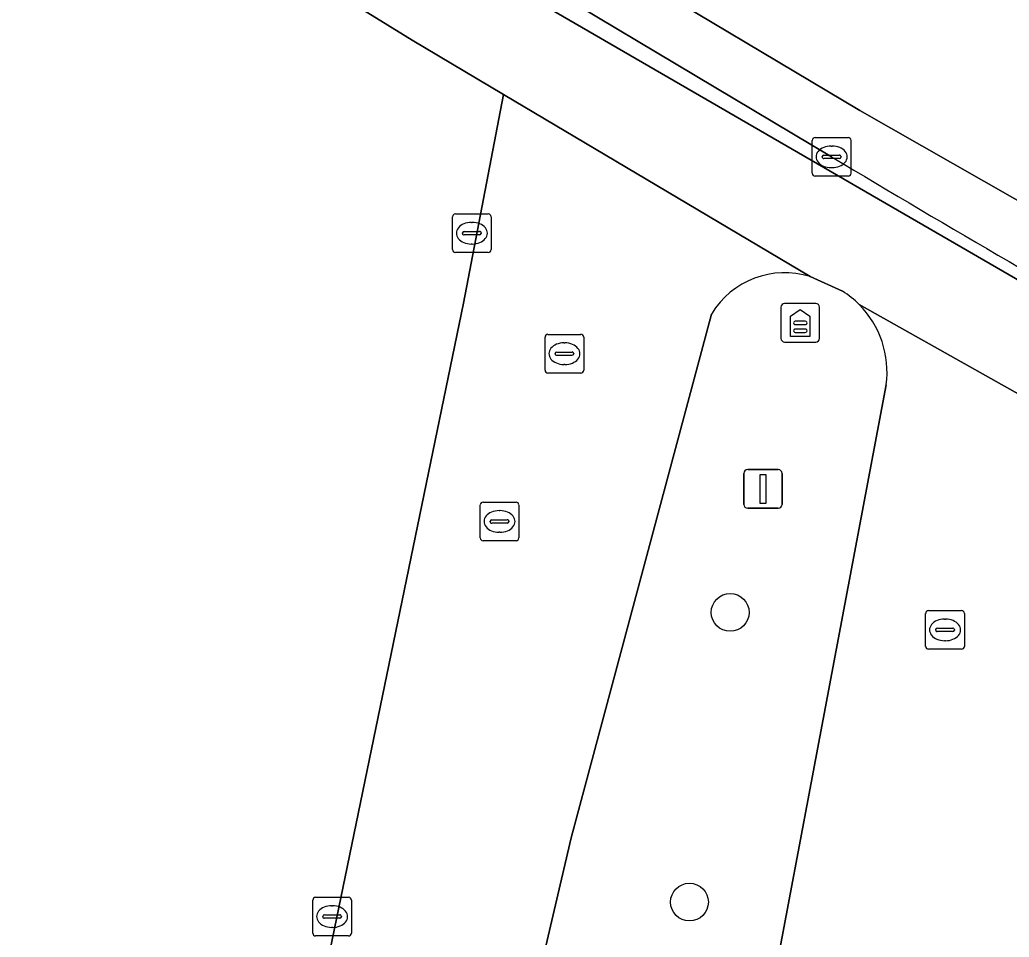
# Model space of a CAD drawing. Extents: x 157692 to 159674, y 381452 to 383291.
# Drawn here: x 158037.88 to 158063.47, y 382809.14 to 382832.88 of the extents above; entities that cross this region are included whole.
import ezdxf

# ---------------------------------------------------------------- set-up
doc = ezdxf.new("R2010")
doc.units = 0
for name, color, linetype in [('IMGEO_Boom', 7, 'Continuous'), ('IMGEO_Brandkraan', 7, 'Continuous'), ('IMGEO_Erf', 7, 'Continuous'), ('IMGEO_Groenvoorziening', 7, 'Continuous'), ('IMGEO_Kolk', 7, 'Continuous'), ('IMGEO_Lichtmast', 7, 'Continuous'), ('IMGEO_Reclamezuil', 7, 'Continuous'), ('IMGEO_Rijbaan_lokaal_gesloten', 7, 'Continuous'), ('IMGEO_Rioolput', 7, 'Continuous'), ('IMGEO_Voetpad_open', 7, 'Continuous')]:
    doc.layers.add(name, color=color, linetype=linetype)

msp = doc.modelspace()

# ---------------------------------------------------------------- linework, layer by layer
at = {"layer": 'IMGEO_Boom'}
for centre in [(158056.254, 382817.548), (158055.201, 382810.053)]:
    msp.add_circle(centre, 0.489, dxfattribs=at)
at = {"layer": 'IMGEO_Brandkraan'}
for p, q in [((158049.788, 382819.474), (158049.788, 382820.326)), ((158049.863, 382820.4), (158050.715, 382820.4)), ((158050.789, 382820.326), (158050.789, 382819.474)), ((158050.276, 382820.18), (158050.301, 382820.18)), ((158050.047, 382819.894), (158050.047, 382819.906)), ((158050.485, 382819.857), (158050.087, 382819.857)), ((158050.09, 382819.943), (158050.488, 382819.943)), ((158050.531, 382819.906), (158050.531, 382819.894)), ((158050.299, 382819.62), (158050.274, 382819.62)), ((158050.715, 382819.4), (158049.863, 382819.4))]:
    msp.add_line(p, q, dxfattribs=at)
for points in [[(158049.788, 382819.474), (158049.788, 382820.326)], [(158049.863, 382820.4), (158050.715, 382820.4)], [(158050.789, 382820.326), (158050.789, 382819.474)], [(158050.715, 382819.4), (158049.863, 382819.4)]]:
    msp.add_lwpolyline(points, dxfattribs=at)
for centre, radius, start, end in [((158049.865, 382820.324), 0.0765, 91.552, 178.448), ((158049.865, 382820.324), 0.0765, 91.552, 178.448), ((158050.713, 382820.324), 0.0765, 1.552, 88.448), ((158050.713, 382820.324), 0.0765, 1.552, 88.448), ((158050.087, 382819.903), 0.0403, 85.8775, 175.7526), ((158050.084, 382819.893), 0.0366, 178.938, 274.7102), ((158050.488, 382819.9), 0.043, 264.8664, 352.4533), ((158050.492, 382819.905), 0.0386, 1.7309, 96.639), ((158049.865, 382819.476), 0.0765, 181.552, 268.448), ((158049.865, 382819.476), 0.0765, 181.552, 268.448), ((158050.713, 382819.476), 0.0765, 271.552, 358.448), ((158050.713, 382819.476), 0.0765, 271.552, 358.448)]:
    msp.add_arc(centre, radius, start, end, dxfattribs=at)
for centre, major_axis, ratio, start_param, end_param in [((158050.275, 382819.9), (-0.387, 0.002), 0.722429, 4.712389, 7.853982), ((158050.3, 382819.9), (-0.39, 0.002), 0.717154, 1.570796, 4.712389)]:
    msp.add_ellipse(centre, major_axis=major_axis, ratio=ratio, start_param=start_param, end_param=end_param, dxfattribs=at)
at = {"layer": 'IMGEO_Erf'}
for points in [[(158050.392, 382830.942), (158048.03, 382832.355), (158041.92, 382836.127), (158034.709, 382840.579), (158034.48, 382840.708), (158027.823, 382844.977), (158025.817, 382846.208), (158003.91, 382860.703)], [(158010.015, 382633.341), (158019.431, 382678.887), (158027.864, 382720.743), (158030.931, 382735.453), (158032.665, 382744.102), (158036.657, 382764.012), (158049.355, 382825.55), (158050.392, 382830.942)]]:
    msp.add_lwpolyline(points, dxfattribs=at)
at = {"layer": 'IMGEO_Groenvoorziening'}
for points in [[(158059.162, 382825.854), (158058.323, 382826.237)], [(158055.772, 382825.267), (158052.142, 382811.718), (158049.83, 382801.835), (158051.016, 382796.947), (158049.099, 382788.107)], [(158053.484, 382787.328), (158060.288, 382823.434)]]:
    msp.add_lwpolyline(points, dxfattribs=at)
for centre, radius, start, end in [((158057.666, 382824.124), 2.212, 72.7364, 148.9015), ((158057.869, 382823.807), 2.422, 44.6673, 57.7206), ((158057.838, 382823.766), 2.472, 352.2926, 44.8422)]:
    msp.add_arc(centre, radius, start, end, dxfattribs=at)
at = {"layer": 'IMGEO_Kolk'}
for p, q in [((158058.377, 382828.907), (158058.377, 382829.759)), ((158058.452, 382829.833), (158059.304, 382829.833)), ((158059.378, 382829.759), (158059.378, 382828.907)), ((158058.865, 382829.613), (158058.89, 382829.613)), ((158058.636, 382829.327), (158058.636, 382829.339)), ((158059.074, 382829.29), (158058.676, 382829.29)), ((158058.679, 382829.376), (158059.077, 382829.376)), ((158059.12, 382829.339), (158059.12, 382829.327)), ((158058.888, 382829.053), (158058.863, 382829.053)), ((158059.304, 382828.833), (158058.452, 382828.833)), ((158049.072, 382826.932), (158049.072, 382827.784)), ((158049.147, 382827.858), (158049.999, 382827.858)), ((158050.073, 382827.784), (158050.073, 382826.932)), ((158049.56, 382827.638), (158049.585, 382827.638)), ((158049.331, 382827.352), (158049.331, 382827.364)), ((158049.769, 382827.315), (158049.371, 382827.315)), ((158049.374, 382827.401), (158049.772, 382827.401)), ((158049.815, 382827.364), (158049.815, 382827.352)), ((158049.583, 382827.078), (158049.558, 382827.078)), ((158049.999, 382826.858), (158049.147, 382826.858)), ((158045.459, 382809.252), (158045.459, 382810.104)), ((158045.534, 382810.178), (158046.386, 382810.178)), ((158046.46, 382810.104), (158046.46, 382809.252)), ((158045.947, 382809.958), (158045.972, 382809.958)), ((158045.718, 382809.672), (158045.718, 382809.684)), ((158046.156, 382809.635), (158045.758, 382809.635)), ((158045.761, 382809.721), (158046.159, 382809.721)), ((158046.202, 382809.684), (158046.202, 382809.672)), ((158045.97, 382809.398), (158045.945, 382809.398)), ((158046.386, 382809.178), (158045.534, 382809.178))]:
    msp.add_line(p, q, dxfattribs=at)
for points in [[(158058.377, 382828.907), (158058.377, 382829.759)], [(158058.452, 382829.833), (158059.304, 382829.833)], [(158059.378, 382829.759), (158059.378, 382828.907)], [(158059.304, 382828.833), (158058.452, 382828.833)], [(158049.072, 382826.932), (158049.072, 382827.784)], [(158049.147, 382827.858), (158049.999, 382827.858)], [(158050.073, 382827.784), (158050.073, 382826.932)], [(158049.999, 382826.858), (158049.147, 382826.858)], [(158045.459, 382809.252), (158045.459, 382810.104)], [(158045.534, 382810.178), (158046.386, 382810.178)], [(158046.46, 382810.104), (158046.46, 382809.252)], [(158046.386, 382809.178), (158045.534, 382809.178)]]:
    msp.add_lwpolyline(points, dxfattribs=at)
for centre, radius, start, end in [((158058.454, 382829.757), 0.0765, 91.552, 178.448), ((158058.454, 382829.757), 0.0765, 91.552, 178.448), ((158059.302, 382829.757), 0.0765, 1.552, 88.448), ((158059.302, 382829.757), 0.0765, 1.552, 88.448), ((158058.676, 382829.336), 0.0403, 85.8775, 175.7526), ((158058.673, 382829.326), 0.0366, 178.938, 274.7102), ((158059.077, 382829.333), 0.043, 264.8664, 352.4533), ((158059.081, 382829.338), 0.0386, 1.7309, 96.639), ((158058.454, 382828.909), 0.0765, 181.552, 268.448), ((158058.454, 382828.909), 0.0765, 181.552, 268.448), ((158059.302, 382828.909), 0.0765, 271.552, 358.448), ((158059.302, 382828.909), 0.0765, 271.552, 358.448), ((158049.149, 382827.782), 0.0765, 91.552, 178.448), ((158049.149, 382827.782), 0.0765, 91.552, 178.448), ((158049.997, 382827.782), 0.0765, 1.552, 88.448), ((158049.997, 382827.782), 0.0765, 1.552, 88.448), ((158049.371, 382827.361), 0.0403, 85.8775, 175.7526), ((158049.368, 382827.351), 0.0366, 178.938, 274.7102), ((158049.772, 382827.358), 0.043, 264.8664, 352.4533), ((158049.776, 382827.363), 0.0386, 1.7309, 96.639), ((158049.149, 382826.934), 0.0765, 181.552, 268.448), ((158049.149, 382826.934), 0.0765, 181.552, 268.448), ((158049.997, 382826.934), 0.0765, 271.552, 358.448), ((158049.997, 382826.934), 0.0765, 271.552, 358.448), ((158045.536, 382810.102), 0.0765, 91.552, 178.448), ((158045.536, 382810.102), 0.0765, 91.552, 178.448), ((158046.384, 382810.102), 0.0765, 1.552, 88.448), ((158046.384, 382810.102), 0.0765, 1.552, 88.448), ((158045.758, 382809.681), 0.0403, 85.8775, 175.7526), ((158045.755, 382809.671), 0.0366, 178.938, 274.7102), ((158046.159, 382809.678), 0.043, 264.8664, 352.4533), ((158046.163, 382809.683), 0.0386, 1.7309, 96.639), ((158045.536, 382809.254), 0.0765, 181.552, 268.448), ((158045.536, 382809.254), 0.0765, 181.552, 268.448), ((158046.384, 382809.254), 0.0765, 271.552, 358.448), ((158046.384, 382809.254), 0.0765, 271.552, 358.448)]:
    msp.add_arc(centre, radius, start, end, dxfattribs=at)
for centre, major_axis, ratio, start_param, end_param in [((158058.864, 382829.333), (-0.387, 0.002), 0.722429, 4.712389, 7.853982), ((158058.889, 382829.333), (-0.39, 0.002), 0.717154, 1.570796, 4.712389), ((158049.559, 382827.358), (-0.387, 0.002), 0.722429, 4.712389, 7.853982), ((158049.584, 382827.358), (-0.39, 0.002), 0.717154, 1.570796, 4.712389), ((158045.946, 382809.678), (-0.387, 0.002), 0.722429, 4.712389, 7.853982), ((158045.971, 382809.678), (-0.39, 0.002), 0.717154, 1.570796, 4.712389)]:
    msp.add_ellipse(centre, major_axis=major_axis, ratio=ratio, start_param=start_param, end_param=end_param, dxfattribs=at)
at = {"layer": 'IMGEO_Lichtmast'}
for p, q in [((158056.607, 382820.343), (158056.607, 382821.143)), ((158056.607, 382821.143), (158056.607, 382820.343)), ((158056.707, 382821.243), (158057.497, 382821.243)), ((158057.497, 382821.243), (158056.707, 382821.243)), ((158057.597, 382821.143), (158057.597, 382820.343)), ((158057.597, 382820.343), (158057.597, 382821.143)), ((158057.497, 382820.243), (158056.707, 382820.243)), ((158056.707, 382820.243), (158057.497, 382820.243))]:
    msp.add_line(p, q, dxfattribs=at)
msp.add_lwpolyline([(158057.027, 382821.118), (158057.177, 382821.118), (158057.177, 382820.368), (158057.027, 382820.368), (158057.027, 382821.118)], dxfattribs=at)
for centre, start, end in [((158056.707, 382821.143), 90, 180), ((158056.707, 382821.143), 90, 180), ((158057.497, 382821.143), 0, 90), ((158057.497, 382821.143), 360, 90), ((158056.707, 382820.343), 180, 270), ((158056.707, 382820.343), 180, 270), ((158057.497, 382820.343), 270, 0), ((158057.497, 382820.343), 270, 0)]:
    msp.add_arc(centre, 0.1, start, end, dxfattribs=at)
at = {"layer": 'IMGEO_Reclamezuil'}
for p, q in [((158057.568, 382825.444), (158057.568, 382824.636)), ((158057.568, 382825.444), (158057.568, 382824.636)), ((158058.47, 382825.538), (158057.662, 382825.538)), ((158058.47, 382825.538), (158057.662, 382825.538)), ((158058.564, 382824.636), (158058.564, 382825.444)), ((158058.564, 382824.636), (158058.564, 382825.444)), ((158058.197, 382825.08), (158057.935, 382825.08)), ((158057.935, 382824.993), (158058.197, 382824.993)), ((158058.197, 382824.878), (158057.935, 382824.878)), ((158057.935, 382824.791), (158058.197, 382824.791)), ((158057.662, 382824.542), (158058.47, 382824.542)), ((158057.662, 382824.542), (158058.47, 382824.542))]:
    msp.add_line(p, q, dxfattribs=at)
msp.add_lwpolyline([(158057.816, 382825.211), (158058.066, 382825.381), (158058.316, 382825.211), (158058.316, 382824.688), (158057.816, 382824.688), (158057.816, 382825.211)], dxfattribs=at)
for centre, radius, start, end in [((158057.662, 382825.444), 0.0946, 90, 180), ((158057.662, 382825.444), 0.0946, 90, 180), ((158058.47, 382825.444), 0.0946, 0, 90), ((158058.47, 382825.444), 0.0946, 0, 90), ((158057.935, 382825.037), 0.0436, 89.974, 270.026), ((158057.935, 382824.834), 0.0436, 89.974, 270.026), ((158058.197, 382825.037), 0.0436, 269.974, 90.026), ((158058.197, 382824.834), 0.0436, 269.974, 90.026), ((158057.662, 382824.636), 0.0946, 180, 270), ((158057.662, 382824.636), 0.0946, 180, 270), ((158058.47, 382824.636), 0.0946, 270, 0), ((158058.47, 382824.636), 0.0946, 270, 0)]:
    msp.add_arc(centre, radius, start, end, dxfattribs=at)
at = {"layer": 'IMGEO_Rijbaan_lokaal_gesloten'}
for points in [[(158027.585, 382848.593), (158036.304, 382843.07), (158043.443, 382838.631), (158048.293, 382835.652), (158058.878, 382829.334)], [(158059.605, 382830.531), (158049.045, 382836.833), (158044.179, 382839.822), (158037.048, 382844.256)], [(158037.048, 382844.256), (158044.179, 382839.822), (158049.045, 382836.833), (158059.605, 382830.531), (158078.049, 382820.024), (158093.411, 382812.024), (158110.915, 382803.527), (158121.561, 382798.603), (158128.648, 382795.428), (158128.687, 382795.41), (158132.24, 382793.865), (158134.794, 382792.768), (158138.633, 382791.144), (158146.804, 382787.774), (158153.039, 382785.283)], [(158058.323, 382826.237), (158050.392, 382830.942), (158049.355, 382825.55), (158036.657, 382764.012), (158032.665, 382744.102), (158030.931, 382735.453), (158027.864, 382720.743), (158019.431, 382678.887), (158010.015, 382633.341)], [(158205.109, 382765.879), (158206.242, 382765.582), (158206.629, 382766.928), (158193.951, 382770.766), (158186.872, 382773.054), (158178.655, 382775.82), (158168.478, 382779.412), (158159.791, 382782.622), (158153.039, 382785.283), (158146.804, 382787.774), (158138.633, 382791.144), (158134.794, 382792.768), (158132.24, 382793.865), (158128.687, 382795.41), (158128.648, 382795.428), (158121.561, 382798.603), (158110.915, 382803.527), (158093.411, 382812.024), (158078.049, 382820.024), (158059.605, 382830.531)], [(158064.034, 382739.159), (158064.858, 382743.158), (158051.232, 382745.969), (158056.407, 382772.228), (158059.186, 382775.582), (158062.588, 382792.809), (158064.121, 382800.427), (158068.382, 382820.573), (158065.983, 382821.917), (158059.591, 382825.509)], [(158049.099, 382788.107), (158051.016, 382796.947), (158049.83, 382801.835), (158052.142, 382811.718), (158055.772, 382825.267)], [(158060.288, 382823.434), (158053.484, 382787.328)]]:
    msp.add_lwpolyline(points, dxfattribs=at)
for centre, radius, start, end in [((158314.163, 383255.944), 497.159, 239.10352, 241.56009), ((158057.666, 382824.124), 2.212, 72.7364, 148.9015), ((158057.838, 382823.766), 2.472, 352.2926, 44.8422)]:
    msp.add_arc(centre, radius, start, end, dxfattribs=at)
at = {"layer": 'IMGEO_Rioolput'}
for p, q in [((158051.466, 382823.815), (158051.466, 382824.667)), ((158051.541, 382824.741), (158052.393, 382824.741)), ((158052.467, 382824.667), (158052.467, 382823.815)), ((158051.954, 382824.521), (158051.979, 382824.521)), ((158051.725, 382824.235), (158051.725, 382824.247)), ((158052.163, 382824.198), (158051.765, 382824.198)), ((158051.768, 382824.284), (158052.166, 382824.284)), ((158052.209, 382824.247), (158052.209, 382824.235)), ((158051.977, 382823.961), (158051.952, 382823.961)), ((158052.393, 382823.741), (158051.541, 382823.741)), ((158061.309, 382816.669), (158061.309, 382817.521)), ((158061.384, 382817.595), (158062.236, 382817.595)), ((158062.31, 382817.521), (158062.31, 382816.669)), ((158061.797, 382817.375), (158061.822, 382817.375)), ((158061.568, 382817.089), (158061.568, 382817.101)), ((158062.006, 382817.052), (158061.608, 382817.052)), ((158061.611, 382817.138), (158062.009, 382817.138)), ((158062.052, 382817.101), (158062.052, 382817.089)), ((158061.82, 382816.815), (158061.795, 382816.815)), ((158062.236, 382816.595), (158061.384, 382816.595))]:
    msp.add_line(p, q, dxfattribs=at)
for points in [[(158051.466, 382823.815), (158051.466, 382824.667)], [(158051.541, 382824.741), (158052.393, 382824.741)], [(158052.467, 382824.667), (158052.467, 382823.815)], [(158052.393, 382823.741), (158051.541, 382823.741)], [(158061.309, 382816.669), (158061.309, 382817.521)], [(158061.384, 382817.595), (158062.236, 382817.595)], [(158062.31, 382817.521), (158062.31, 382816.669)], [(158062.236, 382816.595), (158061.384, 382816.595)]]:
    msp.add_lwpolyline(points, dxfattribs=at)
for centre, radius, start, end in [((158051.543, 382824.665), 0.0765, 91.552, 178.448), ((158051.543, 382824.665), 0.0765, 91.552, 178.448), ((158052.391, 382824.665), 0.0765, 1.552, 88.448), ((158052.391, 382824.665), 0.0765, 1.552, 88.448), ((158051.765, 382824.244), 0.0403, 85.8775, 175.7526), ((158051.762, 382824.234), 0.0366, 178.938, 274.7102), ((158052.166, 382824.241), 0.043, 264.8664, 352.4533), ((158052.17, 382824.246), 0.0386, 1.7309, 96.639), ((158051.543, 382823.817), 0.0765, 181.552, 268.448), ((158051.543, 382823.817), 0.0765, 181.552, 268.448), ((158052.391, 382823.817), 0.0765, 271.552, 358.448), ((158052.391, 382823.817), 0.0765, 271.552, 358.448), ((158061.386, 382817.519), 0.0765, 91.552, 178.448), ((158061.386, 382817.519), 0.0765, 91.552, 178.448), ((158062.234, 382817.519), 0.0765, 1.552, 88.448), ((158062.234, 382817.519), 0.0765, 1.552, 88.448), ((158061.608, 382817.098), 0.0403, 85.8775, 175.7526), ((158061.605, 382817.088), 0.0366, 178.938, 274.7102), ((158062.009, 382817.095), 0.043, 264.8664, 352.4533), ((158062.013, 382817.1), 0.0386, 1.7309, 96.639), ((158061.386, 382816.671), 0.0765, 181.552, 268.448), ((158061.386, 382816.671), 0.0765, 181.552, 268.448), ((158062.234, 382816.671), 0.0765, 271.552, 358.448), ((158062.234, 382816.671), 0.0765, 271.552, 358.448)]:
    msp.add_arc(centre, radius, start, end, dxfattribs=at)
for centre, major_axis, ratio, start_param, end_param in [((158051.953, 382824.241), (-0.387, 0.002), 0.722429, 4.712389, 7.853982), ((158051.978, 382824.241), (-0.39, 0.002), 0.717154, 1.570796, 4.712389), ((158061.796, 382817.095), (-0.387, 0.002), 0.722429, 4.712389, 7.853982), ((158061.821, 382817.095), (-0.39, 0.002), 0.717154, 1.570796, 4.712389)]:
    msp.add_ellipse(centre, major_axis=major_axis, ratio=ratio, start_param=start_param, end_param=end_param, dxfattribs=at)
at = {"layer": 'IMGEO_Voetpad_open'}
for points in [[(158077.398, 382818.784), (158077.148, 382818.352), (158048.043, 382835.22), (158048.293, 382835.652), (158043.443, 382838.631), (158041.92, 382836.127), (158048.03, 382832.355), (158050.392, 382830.942), (158058.323, 382826.237), (158059.162, 382825.854)], [(158058.878, 382829.334), (158048.293, 382835.652), (158048.043, 382835.22), (158077.148, 382818.352), (158077.398, 382818.784)], [(158059.591, 382825.509), (158065.983, 382821.917), (158068.382, 382820.573), (158068.387, 382820.57), (158073.497, 382817.539)]]:
    msp.add_lwpolyline(points, dxfattribs=at)
for centre, radius, start, end in [((158314.163, 383255.944), 497.159, 239.10352, 241.56009), ((158057.869, 382823.807), 2.422, 44.6673, 57.7206)]:
    msp.add_arc(centre, radius, start, end, dxfattribs=at)

doc.saveas('drawing.dxf')
